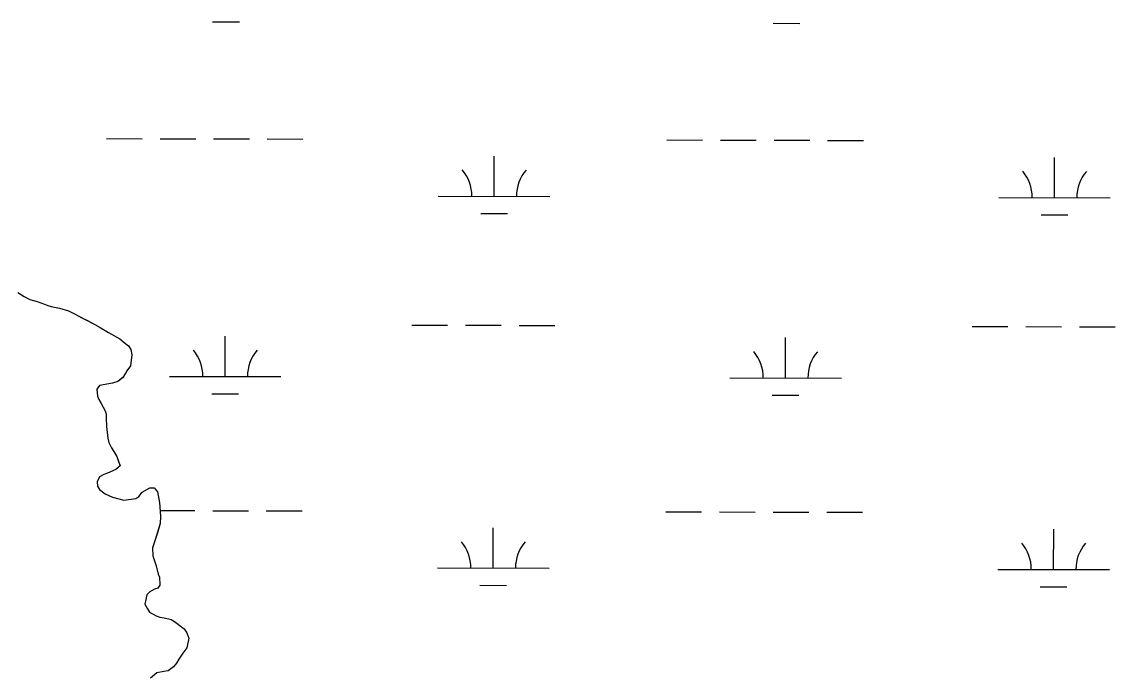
# Model space of a CAD drawing. Extents: x 3172297 to 3210190, y 958463 to 983887.
# Drawn here: x 3188857 to 3189836, y 974551 to 975138 of the extents above; entities that cross this region are included whole.
import ezdxf

# ---------------------------------------------------------------- set-up
doc = ezdxf.new("R2010")
doc.units = 0
for name, color, linetype in [('V-SITE-VEGE', 7, 'Continuous'), ('V-TOPO-SHOR', 7, 'Continuous'), ('V-WETL-SWMP', 7, 'Continuous')]:
    doc.layers.add(name, color=color, linetype=linetype)

msp = doc.modelspace()

# ---------------------------------------------------------------- linework, layer by layer
at = {"layer": 'V-SITE-VEGE'}
for p, q in [((3188853.19, 974895.96), (3188858.9, 974892.49)), ((3188858.9, 974892.49), (3188863.74, 974889.9)), ((3188863.74, 974889.9), (3188870.32, 974888.2)), ((3188870.32, 974888.2), (3188873.83, 974886.9)), ((3188873.83, 974886.9), (3188876.9, 974885.61)), ((3188876.9, 974885.61), (3188879.98, 974884.54)), ((3188879.98, 974884.54), (3188883.04, 974883.69)), ((3188883.04, 974883.69), (3188890.5, 974882.2)), ((3188890.5, 974882.2), (3188898.62, 974879.63)), ((3188898.62, 974879.63), (3188904.33, 974876.83)), ((3188904.33, 974876.83), (3188907.19, 974875.09)), ((3188907.19, 974875.09), (3188922.12, 974867.54)), ((3188922.12, 974867.54), (3188926.74, 974864.72)), ((3188926.74, 974864.72), (3188931.36, 974862.13)), ((3188931.36, 974862.13), (3188934.21, 974860.4)), ((3188934.21, 974860.4), (3188944.54, 974854.55)), ((3188944.54, 974854.55), (3188948.5, 974851.52)), ((3188948.5, 974851.52), (3188952.25, 974848.26)), ((3188952.25, 974848.26), (3188954.24, 974844.99)), ((3188955.15, 974840.4), (3188953.9, 974830.54)), ((3188954.24, 974844.99), (3188955.15, 974840.4)), ((3188950.87, 974826.14), (3188947.41, 974820.21)), ((3188953.9, 974830.54), (3188950.87, 974826.14)), ((3188942.83, 974816.45), (3188938.03, 974814.89)), ((3188947.41, 974820.21), (3188942.83, 974816.45)), ((3188926.22, 974812.83), (3188923.83, 974809.76)), ((3188923.83, 974809.76), (3188924.54, 974803.41)), ((3188938.03, 974814.89), (3188926.22, 974812.83)), ((3188924.54, 974803.41), (3188925.65, 974800.35)), ((3188925.65, 974800.35), (3188927.86, 974796.86)), ((3188927.86, 974796.86), (3188931.41, 974790.32)), ((3188931.41, 974790.32), (3188932.09, 974787.26)), ((3188932.09, 974787.26), (3188932.11, 974783.98)), ((3188932.11, 974783.98), (3188932.6, 974776.32)), ((3188932.6, 974776.32), (3188933.77, 974765.82)), ((3188933.77, 974765.82), (3188934.67, 974761.89)), ((3188934.67, 974761.89), (3188936.9, 974757.08)), ((3188936.9, 974757.08), (3188939.1, 974753.82)), ((3188939.1, 974753.82), (3188941.76, 974749.46)), ((3188941.76, 974749.46), (3188944.67, 974740.94)), ((3188940.75, 974737.85), (3188933.55, 974734.51)), ((3188944.67, 974740.94), (3188940.75, 974737.85)), ((3188926.35, 974731.18), (3188924.19, 974726.79)), ((3188930.05, 974733.39), (3188926.35, 974731.18)), ((3188933.55, 974734.51), (3188930.05, 974733.39)), ((3188924.19, 974726.79), (3188924.43, 974722.85)), ((3188924.43, 974722.85), (3188926.21, 974719.8)), ((3188926.21, 974719.8), (3188931.49, 974715.89)), ((3188964.53, 974717.43), (3188971.29, 974721.2)), ((3188971.29, 974721.2), (3188975.23, 974721.44)), ((3188975.23, 974721.44), (3188978.32, 974717.75)), ((3188931.49, 974715.89), (3188937.85, 974713.09)), ((3188937.85, 974713.09), (3188943.56, 974711.38)), ((3188943.56, 974711.38), (3188948.16, 974710.31)), ((3188948.16, 974710.31), (3188958.88, 974711.92)), ((3188958.88, 974711.92), (3188961.5, 974713.47)), ((3188961.5, 974713.47), (3188964.53, 974717.43)), ((3188978.32, 974717.75), (3188979.92, 974708.12)), ((3188979.92, 974708.12), (3188980.63, 974700.25)), ((3188980.63, 974700.25), (3188980.88, 974695.65)), ((3188980.71, 974689.3), (3188976.21, 974674.82)), ((3188980.88, 974695.65), (3188980.71, 974689.3)), ((3188976.21, 974674.82), (3188973.85, 974667.8)), ((3188973.85, 974667.8), (3188973.9, 974660.58)), ((3188973.9, 974660.58), (3188977.03, 974651.62)), ((3188977.03, 974651.62), (3188978.83, 974644.19)), ((3188978.83, 974644.19), (3188979.94, 974641.35)), ((3188979.94, 974641.35), (3188980.21, 974634.35)), ((3188975.64, 974630.6), (3188971.49, 974628.38)), ((3188978.48, 974631.71), (3188975.64, 974630.6)), ((3188980.21, 974634.35), (3188978.48, 974631.71)), ((3188968.67, 974625.73), (3188966.75, 974617.4)), ((3188971.49, 974628.38), (3188968.67, 974625.73)), ((3188966.75, 974617.4), (3188969.19, 974613.04)), ((3188969.19, 974613.04), (3188970.96, 974610.21)), ((3188970.96, 974610.21), (3188976.9, 974606.74)), ((3188976.9, 974606.74), (3188980.41, 974605.67)), ((3188980.41, 974605.67), (3188984.13, 974605.04)), ((3188984.13, 974605.04), (3188990.49, 974603.55)), ((3188990.49, 974603.55), (3188993.57, 974601.83)), ((3188993.57, 974601.83), (3189002.15, 974595.32)), ((3189002.15, 974595.32), (3189004.59, 974591.61)), ((3189004.59, 974591.61), (3189006.37, 974586.81)), ((3189006.37, 974586.81), (3189004.59, 974578.15)), ((3189000.77, 974573.42), (3188997.3, 974568.14)), ((3189004.59, 974578.15), (3189000.77, 974573.42)), ((3188995.14, 974564.62), (3188992.53, 974561.1)), ((3188997.3, 974568.14), (3188995.14, 974564.62)), ((3188977.47, 974555.74), (3188971.81, 974551.1)), ((3188983.81, 974557.1), (3188977.47, 974555.74)), ((3188987.74, 974557.56), (3188983.81, 974557.1)), ((3188992.53, 974561.1), (3188987.74, 974557.56))]:
    msp.add_line(p, q, dxfattribs=at)
at = {"layer": 'V-TOPO-SHOR'}
for points in [[(3188853.19, 974895.96), (3188858.9, 974892.49), (3188863.74, 974889.9), (3188870.32, 974888.19), (3188873.83, 974886.9), (3188876.9, 974885.61), (3188879.98, 974884.54), (3188883.04, 974883.69), (3188890.5, 974882.2), (3188898.62, 974879.63), (3188904.33, 974876.83), (3188907.19, 974875.09), (3188911.14, 974873.15), (3188914.88, 974871.21), (3188922.12, 974867.54), (3188926.74, 974864.72), (3188931.36, 974862.13), (3188934.21, 974860.4), (3188944.54, 974854.55), (3188948.5, 974851.52), (3188952.25, 974848.26), (3188954.24, 974844.99), (3188955.15, 974840.4), (3188953.9, 974830.54), (3188950.87, 974826.14), (3188947.41, 974820.21), (3188942.83, 974816.45), (3188938.03, 974814.89), (3188931.25, 974813.74), (3188926.22, 974812.83), (3188923.83, 974809.76), (3188924.54, 974803.41), (3188925.65, 974800.35), (3188927.86, 974796.86), (3188931.41, 974790.32), (3188932.09, 974787.26), (3188932.11, 974783.98), (3188932.6, 974776.32), (3188933.77, 974765.82), (3188934.67, 974761.89), (3188936.9, 974757.08), (3188939.1, 974753.82), (3188941.76, 974749.46), (3188943.33, 974744.87), (3188944.67, 974740.94), (3188940.75, 974737.85), (3188933.55, 974734.51), (3188930.05, 974733.39), (3188926.35, 974731.18), (3188924.19, 974726.79), (3188924.43, 974722.85), (3188926.21, 974719.8), (3188931.49, 974715.89), (3188937.85, 974713.09), (3188943.56, 974711.38), (3188948.16, 974710.31), (3188958.88, 974711.92), (3188961.5, 974713.47), (3188964.53, 974717.43), (3188971.29, 974721.2), (3188975.23, 974721.44), (3188978.32, 974717.75)], [(3188978.32, 974717.75), (3188979.46, 974711.19), (3188979.92, 974708.12), (3188980.63, 974700.25), (3188980.88, 974695.65), (3188980.71, 974689.3), (3188978.14, 974681.19), (3188976.21, 974674.82), (3188973.85, 974667.8), (3188973.9, 974660.58), (3188977.03, 974651.62), (3188978.83, 974644.19), (3188979.94, 974641.35), (3188980.21, 974634.35), (3188978.48, 974631.71), (3188975.64, 974630.6), (3188971.49, 974628.38), (3188968.67, 974625.73), (3188966.75, 974617.4), (3188969.19, 974613.04), (3188970.96, 974610.21), (3188976.9, 974606.74), (3188980.41, 974605.68), (3188984.13, 974605.04), (3188990.49, 974603.55), (3188993.57, 974601.83), (3189002.15, 974595.32), (3189004.58, 974591.61), (3189006.37, 974586.81), (3189004.59, 974578.15), (3189000.77, 974573.42), (3188997.3, 974568.14), (3188995.14, 974564.62), (3188992.53, 974561.1), (3188987.74, 974557.56), (3188983.81, 974557.1), (3188977.47, 974555.74), (3188971.81, 974551.1)]]:
    msp.add_lwpolyline(points, dxfattribs=at)
at = {"layer": 'V-WETL-SWMP'}
for p, q in [((3189027.61, 975138.22), (3189051.61, 975138.16)), ((3189529.51, 975136.98), (3189553.51, 975136.92)), ((3188932.51, 975033.81), (3188964.51, 975033.73)), ((3188980.51, 975033.69), (3189012.51, 975033.62)), ((3189028.51, 975033.58), (3189060.51, 975033.5)), ((3189076.51, 975033.46), (3189108.51, 975033.38)), ((3189434.41, 975032.57), (3189466.41, 975032.49)), ((3189482.41, 975032.45), (3189514.41, 975032.37)), ((3189530.41, 975032.34), (3189562.41, 975032.26)), ((3189578.41, 975032.22), (3189610.41, 975032.14)), ((3189279.7, 974982.21), (3189279.78, 975018.21)), ((3189781.6, 974980.97), (3189781.69, 975016.97)), ((3189229.7, 974982.34), (3189329.7, 974982.09)), ((3189731.6, 974981.1), (3189831.6, 974980.85)), ((3189267.66, 974966.81), (3189291.66, 974966.75)), ((3189769.56, 974965.57), (3189793.56, 974965.51)), ((3189206, 974866.96), (3189238, 974866.88)), ((3189254, 974866.84), (3189286, 974866.76)), ((3189302, 974866.73), (3189334, 974866.65)), ((3189707.91, 974865.72), (3189739.91, 974865.64)), ((3189755.91, 974865.6), (3189787.91, 974865.52)), ((3189803.91, 974865.48), (3189835.91, 974865.41)), ((3189038.82, 974820.95), (3189038.91, 974856.95)), ((3189540.73, 974819.7), (3189540.82, 974855.7)), ((3188988.82, 974821.07), (3189088.82, 974820.82)), ((3189490.73, 974819.83), (3189590.73, 974819.58)), ((3189026.79, 974805.54), (3189050.79, 974805.49)), ((3189528.69, 974804.3), (3189552.69, 974804.24)), ((3188980.56, 974701.02), (3189011.68, 974700.94)), ((3189027.68, 974700.9), (3189059.68, 974700.82)), ((3189075.68, 974700.78), (3189107.68, 974700.7)), ((3189433.59, 974699.9), (3189465.59, 974699.82)), ((3189481.59, 974699.78), (3189513.59, 974699.7)), ((3189529.59, 974699.66), (3189561.59, 974699.58)), ((3189577.59, 974699.54), (3189609.59, 974699.46)), ((3189278.87, 974649.54), (3189278.96, 974685.54)), ((3189780.78, 974648.3), (3189780.87, 974684.3)), ((3189228.87, 974649.66), (3189328.87, 974649.42)), ((3189730.78, 974648.42), (3189830.78, 974648.17)), ((3189266.83, 974634.14), (3189290.83, 974634.08)), ((3189768.74, 974632.9), (3189792.74, 974632.84))]:
    msp.add_line(p, q, dxfattribs=at)
msp.add_lwpolyline([(3188853.19, 974895.96), (3188858.9, 974892.49), (3188863.74, 974889.9), (3188870.32, 974888.19), (3188873.83, 974886.91), (3188876.9, 974885.61), (3188879.98, 974884.54), (3188883.05, 974883.69), (3188890.5, 974882.2), (3188898.62, 974879.63), (3188904.33, 974876.83), (3188907.19, 974875.09), (3188911.14, 974873.15), (3188914.88, 974871.21), (3188922.12, 974867.54), (3188926.74, 974864.72), (3188931.36, 974862.13), (3188934.21, 974860.39), (3188944.54, 974854.55), (3188948.5, 974851.52), (3188952.25, 974848.26), (3188954.24, 974844.99), (3188955.15, 974840.4), (3188953.9, 974830.54), (3188950.87, 974826.14), (3188947.41, 974820.2), (3188942.83, 974816.45), (3188938.03, 974814.89), (3188931.25, 974813.74), (3188926.22, 974812.83), (3188923.83, 974809.75), (3188924.54, 974803.41), (3188925.65, 974800.35), (3188927.86, 974796.86), (3188931.41, 974790.32), (3188932.09, 974787.26), (3188932.11, 974783.98), (3188932.6, 974776.32), (3188933.77, 974765.82), (3188934.67, 974761.89), (3188936.9, 974757.08), (3188939.11, 974753.82), (3188941.76, 974749.46), (3188943.33, 974744.87), (3188944.67, 974740.94), (3188940.75, 974737.85), (3188933.55, 974734.51), (3188930.05, 974733.39), (3188926.35, 974731.18), (3188924.19, 974726.79), (3188924.43, 974722.85), (3188926.21, 974719.8), (3188931.49, 974715.89), (3188937.85, 974713.09), (3188943.56, 974711.38), (3188948.16, 974710.31), (3188958.88, 974711.92), (3188961.5, 974713.47), (3188964.53, 974717.43), (3188971.29, 974721.2), (3188975.23, 974721.45), (3188978.32, 974717.75), (3188979.46, 974711.19), (3188979.92, 974708.12), (3188980.63, 974700.25), (3188980.88, 974695.65), (3188980.71, 974689.3), (3188978.14, 974681.19), (3188976.21, 974674.82), (3188973.85, 974667.8), (3188973.9, 974660.58), (3188977.02, 974651.62), (3188978.83, 974644.19), (3188979.94, 974641.35), (3188980.21, 974634.35), (3188978.48, 974631.71), (3188975.64, 974630.6), (3188971.49, 974628.38), (3188968.67, 974625.73), (3188966.75, 974617.4), (3188969.19, 974613.04), (3188970.96, 974610.21), (3188976.9, 974606.74), (3188980.41, 974605.67), (3188984.13, 974605.04), (3188990.49, 974603.56), (3188993.57, 974601.82), (3189002.15, 974595.32), (3189004.58, 974591.61), (3189006.37, 974586.81), (3189004.59, 974578.14), (3189000.77, 974573.41), (3188997.3, 974568.14), (3188995.14, 974564.62), (3188992.53, 974561.1), (3188987.74, 974557.56), (3188983.81, 974557.1), (3188977.47, 974555.74), (3188971.81, 974551.1)], dxfattribs=at)
for centre, start, end in [((3189224.45, 974982.82), 359.0865, 40.63016), ((3189334.94, 974982.55), 139.0865, 180.63016), ((3189726.36, 974981.58), 359.0865, 40.63016), ((3189836.85, 974981.31), 139.0865, 180.63016), ((3188983.58, 974821.56), 359.0865, 40.63016), ((3189094.07, 974821.28), 139.0865, 180.63016), ((3189485.49, 974820.32), 359.0865, 40.63016), ((3189595.97, 974820.04), 139.0865, 180.63016), ((3189223.63, 974650.15), 359.0865, 40.63016), ((3189334.12, 974649.88), 139.0865, 180.63016), ((3189725.54, 974648.91), 359.0865, 40.63016), ((3189836.02, 974648.64), 139.0865, 180.63016)]:
    msp.add_arc(centre, 35.25, start, end, dxfattribs=at)

doc.saveas('drawing.dxf')
